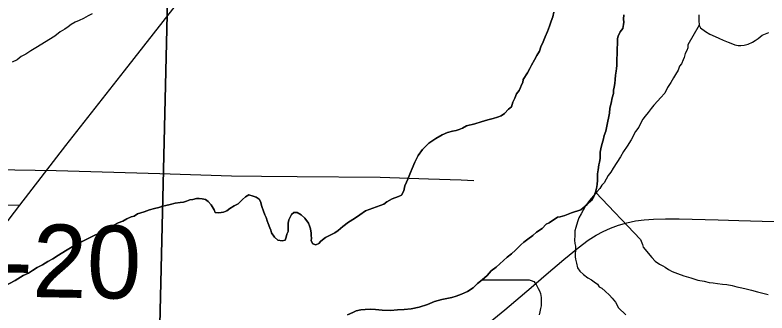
# Model space of a CAD drawing. Extents: x 2.4 to 73.1, y 4.5 to 25.6.
# Drawn here: x 48.0125 to 48.305, y 21.2378 to 21.3538 of the extents above; entities that cross this region are included whole.
import ezdxf

# ---------------------------------------------------------------- set-up
doc = ezdxf.new("R2010")
doc.units = 0
for name, color, linetype in [('GM_X_County_Road', 7, 'Continuous'), ('GM_X_Major_River', 7, 'Continuous'), ('GM_X_Minor_River', 7, 'Continuous'), ('GM_X_Section', 7, 'Continuous'), ('GM_X_State_Route', 7, 'Continuous'), ('GM_X_Township_Road', 7, 'Continuous'), ('GM_X_Township_Road_Text', 7, 'Continuous')]:
    doc.layers.add(name, color=color, linetype=linetype)

msp = doc.modelspace()

# ---------------------------------------------------------------- linework, layer by layer
at = {"layer": 'GM_X_County_Road'}
msp.add_lwpolyline([(48.19728, 21.23429), (48.20305, 21.23903), (48.21321, 21.24771), (48.21911, 21.25276), (48.22597, 21.25861), (48.23149, 21.26312), (48.23545, 21.26608), (48.23856, 21.26807), (48.24127, 21.26952), (48.24408, 21.27078), (48.24725, 21.27195), (48.2505, 21.27291), (48.25381, 21.27359), (48.25717, 21.27404), (48.26086, 21.27431), (48.2655, 21.27438), (48.27077, 21.27436), (48.28597, 21.27402), (48.29404, 21.27376), (48.30305, 21.27348), (48.33101, 21.27269)], dxfattribs=at)
at = {"layer": 'GM_X_Major_River'}
for points in [[(48.22205, 21.35496), (48.22161, 21.35307), (48.22099, 21.35138), (48.22036, 21.3495), (48.21953, 21.34743), (48.2187, 21.34537), (48.21787, 21.3433), (48.21705, 21.34143), (48.21643, 21.33974), (48.21542, 21.33806), (48.2146, 21.33637), (48.2134, 21.33432), (48.21278, 21.33301), (48.21178, 21.33133), (48.21017, 21.32872), (48.20994, 21.32758), (48.20953, 21.32665), (48.20912, 21.32552), (48.20851, 21.3244), (48.20752, 21.3231), (48.20689, 21.32141), (48.20608, 21.31991), (48.20564, 21.31802), (48.20447, 21.31711), (48.20289, 21.31545), (48.20153, 21.31455), (48.20018, 21.31402), (48.19845, 21.31351), (48.19634, 21.313), (48.19384, 21.31214), (48.19134, 21.31146), (48.18807, 21.31061), (48.18652, 21.30971), (48.18517, 21.30919), (48.18402, 21.30885), (48.18268, 21.30851), (48.18076, 21.308), (48.17863, 21.30712), (48.17611, 21.30568), (48.17339, 21.30387), (48.17103, 21.30148), (48.16923, 21.29906), (48.16801, 21.29644), (48.16698, 21.294), (48.16636, 21.2925), (48.16575, 21.29119), (48.16532, 21.28987), (48.16472, 21.28875), (48.1641, 21.28725), (48.16366, 21.28536), (48.16284, 21.28367), (48.16168, 21.28314), (48.15918, 21.28227), (48.15704, 21.28101), (48.15587, 21.2801)], [(48.15587, 21.2801), (48.15704, 21.28101), (48.15918, 21.28227), (48.16168, 21.28314), (48.16284, 21.28367), (48.16366, 21.28536), (48.1641, 21.28725), (48.16472, 21.28875), (48.16532, 21.28987), (48.16575, 21.29119), (48.16636, 21.2925), (48.16698, 21.294), (48.16801, 21.29644), (48.16923, 21.29906), (48.17103, 21.30148), (48.17339, 21.30387), (48.17611, 21.30568), (48.17863, 21.30712), (48.18076, 21.308), (48.18268, 21.30851), (48.18402, 21.30885), (48.18517, 21.30919), (48.18652, 21.30971), (48.18807, 21.31061), (48.19134, 21.31146), (48.19384, 21.31214), (48.19634, 21.313), (48.19845, 21.31351), (48.20018, 21.31402), (48.20153, 21.31455), (48.20289, 21.31545), (48.20447, 21.31711), (48.20564, 21.31802), (48.20608, 21.31991), (48.20689, 21.32141), (48.20752, 21.3231), (48.20851, 21.3244), (48.20912, 21.32552), (48.20953, 21.32665), (48.20994, 21.32758), (48.21017, 21.32872), (48.21178, 21.33133), (48.21278, 21.33301), (48.2134, 21.33432), (48.2146, 21.33637), (48.21542, 21.33806), (48.21643, 21.33974), (48.21705, 21.34143), (48.21787, 21.3433), (48.2187, 21.34537), (48.21953, 21.34743), (48.22036, 21.3495), (48.22099, 21.35138), (48.22161, 21.35307), (48.22205, 21.35496)], [(48.23957, 21.29541), (48.2398, 21.29654), (48.24003, 21.29787), (48.24008, 21.2992), (48.24011, 21.30034), (48.24035, 21.30166), (48.24078, 21.30336), (48.24122, 21.30505), (48.24166, 21.30694), (48.24228, 21.30863), (48.24272, 21.31052), (48.24365, 21.31563), (48.2439, 21.31752), (48.24434, 21.31941), (48.24479, 21.32149), (48.24522, 21.32319), (48.24527, 21.32452), (48.24549, 21.32565), (48.24573, 21.32716), (48.24597, 21.32868), (48.24602, 21.33039), (48.24626, 21.3319), (48.24649, 21.33303), (48.24653, 21.33418), (48.24656, 21.33532), (48.24662, 21.33703), (48.24666, 21.33836), (48.2467, 21.33969), (48.24674, 21.34102), (48.24679, 21.34235), (48.24682, 21.34349), (48.24686, 21.34463), (48.24708, 21.34557), (48.2479, 21.34726), (48.24889, 21.34856), (48.24913, 21.35007), (48.24935, 21.35101), (48.24919, 21.35216), (48.24925, 21.35387)], [(48.24925, 21.35387), (48.24919, 21.35216), (48.24935, 21.35101), (48.24913, 21.35007), (48.24889, 21.34856), (48.2479, 21.34726), (48.24708, 21.34557), (48.24686, 21.34463), (48.24682, 21.34349), (48.24679, 21.34235), (48.24674, 21.34102), (48.2467, 21.33969), (48.24666, 21.33836), (48.24662, 21.33703), (48.24656, 21.33532), (48.24653, 21.33418), (48.24649, 21.33303), (48.24626, 21.3319), (48.24602, 21.33039), (48.24597, 21.32868), (48.24573, 21.32716), (48.24549, 21.32565), (48.24527, 21.32452), (48.24522, 21.32319), (48.24479, 21.32149), (48.24434, 21.31941), (48.2439, 21.31752), (48.24365, 21.31563), (48.24272, 21.31052), (48.24228, 21.30863), (48.24166, 21.30694), (48.24122, 21.30505), (48.24078, 21.30336), (48.24035, 21.30166), (48.24011, 21.30034), (48.24008, 21.2992), (48.24003, 21.29787), (48.2398, 21.29654), (48.23957, 21.29541)], [(48.14174, 21.237), (48.14386, 21.23788), (48.14521, 21.2386), (48.14694, 21.23892), (48.14866, 21.23906), (48.15057, 21.23918), (48.15266, 21.23912), (48.15532, 21.23884), (48.15855, 21.23873), (48.16122, 21.23902), (48.16389, 21.23912), (48.16657, 21.23942), (48.16964, 21.24008), (48.17291, 21.24111), (48.17561, 21.24216), (48.17849, 21.24302), (48.1804, 21.24334), (48.18232, 21.24384), (48.18405, 21.24436), (48.18617, 21.24505), (48.18849, 21.24611), (48.19063, 21.24756), (48.1924, 21.24922), (48.19416, 21.25068), (48.19612, 21.25233), (48.1977, 21.25418), (48.19965, 21.25564), (48.20396, 21.25949), (48.20553, 21.26077), (48.2071, 21.26224), (48.20827, 21.26334), (48.20925, 21.26426), (48.21043, 21.26536), (48.21199, 21.26645), (48.21394, 21.26791), (48.21532, 21.2692), (48.21746, 21.27065), (48.21903, 21.27231), (48.22019, 21.27284), (48.22155, 21.27374), (48.22253, 21.27447), (48.2235, 21.27501), (48.22446, 21.27517), (48.22638, 21.27568), (48.22889, 21.27674), (48.23254, 21.27795), (48.23508, 21.27996), (48.23666, 21.28162), (48.23766, 21.28311), (48.23828, 21.2848), (48.23871, 21.2863), (48.23895, 21.28782), (48.23901, 21.28953), (48.23905, 21.29105), (48.23908, 21.292), (48.23932, 21.29351), (48.23957, 21.29541)], [(48.23957, 21.29541), (48.23932, 21.29351), (48.23908, 21.292), (48.23905, 21.29105), (48.23901, 21.28953), (48.23895, 21.28782), (48.23871, 21.2863), (48.23828, 21.2848), (48.23766, 21.28311), (48.23666, 21.28162), (48.23508, 21.27996), (48.23254, 21.27795), (48.22889, 21.27674), (48.22638, 21.27568), (48.22446, 21.27517), (48.2235, 21.27501), (48.22253, 21.27447), (48.22155, 21.27374), (48.22019, 21.27284), (48.21903, 21.27231), (48.21746, 21.27065), (48.21532, 21.2692), (48.21394, 21.26791), (48.21199, 21.26645), (48.21043, 21.26536), (48.20925, 21.26426), (48.20827, 21.26334), (48.2071, 21.26224), (48.20553, 21.26077), (48.20396, 21.25949), (48.19965, 21.25564), (48.1977, 21.25418), (48.19612, 21.25233), (48.19416, 21.25068), (48.1924, 21.24922), (48.19063, 21.24756), (48.18849, 21.24611), (48.18617, 21.24505), (48.18405, 21.24436), (48.18232, 21.24384), (48.1804, 21.24334), (48.17849, 21.24302), (48.17561, 21.24216), (48.17291, 21.24111), (48.16964, 21.24008), (48.16657, 21.23942), (48.16389, 21.23912), (48.16122, 21.23902), (48.15855, 21.23873), (48.15532, 21.23884), (48.15266, 21.23912), (48.15057, 21.23918), (48.14866, 21.23906), (48.14694, 21.23892), (48.14521, 21.2386), (48.14386, 21.23788), (48.14174, 21.237)], [(48.15587, 21.2801), (48.15452, 21.27957), (48.14874, 21.27748), (48.1466, 21.27603), (48.14446, 21.27458), (48.14213, 21.27313), (48.13998, 21.27149), (48.13821, 21.26984), (48.13685, 21.26893), (48.13531, 21.26822), (48.13318, 21.26715), (48.13142, 21.26569), (48.13063, 21.26476), (48.12947, 21.26423), (48.12834, 21.26465), (48.12761, 21.26581), (48.12784, 21.26695), (48.12768, 21.2679), (48.12771, 21.26885), (48.12738, 21.27058), (48.12704, 21.27173), (48.12669, 21.27269), (48.12523, 21.27464), (48.12375, 21.27602), (48.12225, 21.27683), (48.12092, 21.27688), (48.11995, 21.27615), (48.11893, 21.27409), (48.11869, 21.27277), (48.11866, 21.27182), (48.11878, 21.26953), (48.11817, 21.26841), (48.11795, 21.26727), (48.11753, 21.26615), (48.11638, 21.2658), (48.11467, 21.26605), (48.11338, 21.26723), (48.11229, 21.26898), (48.11194, 21.26995), (48.11159, 21.27091), (48.11088, 21.27264), (48.11053, 21.27361), (48.1102, 21.27495), (48.10966, 21.27592), (48.10913, 21.27746), (48.10843, 21.27919), (48.10792, 21.28111), (48.10738, 21.28208), (48.10626, 21.28288), (48.10513, 21.2833), (48.10343, 21.28373), (48.10207, 21.28302), (48.1009, 21.28191), (48.09932, 21.28025), (48.09777, 21.27954), (48.09603, 21.27846), (48.09485, 21.27755), (48.0935, 21.27702), (48.09178, 21.2767), (48.09026, 21.27694), (48.08991, 21.2779), (48.08883, 21.27984), (48.08754, 21.28121), (48.08662, 21.28201), (48.08529, 21.28224), (48.08415, 21.28228), (48.08301, 21.28232), (48.08167, 21.28198), (48.08052, 21.28183), (48.07917, 21.2813), (48.07802, 21.28096), (48.07668, 21.28081), (48.07476, 21.2805), (48.07284, 21.27999), (48.07112, 21.27966), (48.06997, 21.27932), (48.06843, 21.2788), (48.0667, 21.27848), (48.06478, 21.27797), (48.06266, 21.27709), (48.06016, 21.27641), (48.0588, 21.27551), (48.05765, 21.27516), (48.05591, 21.27446), (48.05436, 21.27356), (48.05262, 21.27286), (48.05068, 21.27178), (48.04912, 21.27069), (48.04758, 21.26998), (48.04545, 21.26891), (48.04274, 21.26767), (48.03984, 21.26624), (48.03539, 21.26391), (48.03209, 21.26193), (48.02937, 21.26031), (48.02723, 21.25886), (48.02529, 21.25778), (48.02316, 21.25652), (48.02103, 21.25545), (48.01928, 21.25436), (48.01772, 21.25327)], [(48.01772, 21.25327), (48.01928, 21.25436), (48.02103, 21.25545), (48.02316, 21.25652), (48.02529, 21.25778), (48.02723, 21.25886), (48.02937, 21.26031), (48.03209, 21.26193), (48.03539, 21.26391), (48.03984, 21.26624), (48.04274, 21.26767), (48.04545, 21.26891), (48.04758, 21.26998), (48.04912, 21.27069), (48.05068, 21.27178), (48.05262, 21.27286), (48.05436, 21.27356), (48.05591, 21.27446), (48.05765, 21.27516), (48.0588, 21.27551), (48.06016, 21.27641), (48.06266, 21.27709), (48.06478, 21.27797), (48.0667, 21.27848), (48.06843, 21.2788), (48.06997, 21.27932), (48.07112, 21.27966), (48.07284, 21.27999), (48.07476, 21.2805), (48.07668, 21.28081), (48.07802, 21.28096), (48.07917, 21.2813), (48.08052, 21.28183), (48.08167, 21.28198), (48.08301, 21.28232), (48.08415, 21.28228), (48.08529, 21.28224), (48.08662, 21.28201), (48.08754, 21.28121), (48.08883, 21.27984), (48.08991, 21.2779), (48.09026, 21.27694), (48.09178, 21.2767), (48.0935, 21.27702), (48.09485, 21.27755), (48.09603, 21.27846), (48.09777, 21.27954), (48.09932, 21.28025), (48.1009, 21.28191), (48.10207, 21.28302), (48.10343, 21.28373), (48.10513, 21.2833), (48.10626, 21.28288), (48.10738, 21.28208), (48.10792, 21.28111), (48.10843, 21.27919), (48.10913, 21.27746), (48.10966, 21.27592), (48.1102, 21.27495), (48.11053, 21.27361), (48.11088, 21.27264), (48.11159, 21.27091), (48.11194, 21.26995), (48.11229, 21.26898), (48.11338, 21.26723), (48.11467, 21.26605), (48.11638, 21.2658), (48.11753, 21.26615), (48.11795, 21.26727), (48.11817, 21.26841), (48.11878, 21.26953), (48.11866, 21.27182), (48.11869, 21.27277), (48.11893, 21.27409), (48.11995, 21.27615), (48.12092, 21.27688), (48.12225, 21.27683), (48.12375, 21.27602), (48.12523, 21.27464), (48.12669, 21.27269), (48.12704, 21.27173), (48.12738, 21.27058), (48.12771, 21.26885), (48.12768, 21.2679), (48.12784, 21.26695), (48.12761, 21.26581), (48.12834, 21.26465), (48.12947, 21.26423), (48.13063, 21.26476), (48.13142, 21.26569), (48.13318, 21.26715), (48.13531, 21.26822), (48.13685, 21.26893), (48.13821, 21.26984), (48.13998, 21.27149), (48.14213, 21.27313), (48.14446, 21.27458), (48.1466, 21.27603), (48.14874, 21.27748), (48.15452, 21.27957), (48.15587, 21.2801)], [(48.01772, 21.25327), (48.0156, 21.25239), (48.01249, 21.2504), (48.00784, 21.24789)], [(48.00784, 21.24789), (48.01249, 21.2504), (48.0156, 21.25239), (48.01772, 21.25327)]]:
    msp.add_lwpolyline(points, dxfattribs=at)
at = {"layer": 'GM_X_Minor_River'}
for points in [[(48.04246, 21.35423), (48.04091, 21.35352), (48.03917, 21.35244), (48.03743, 21.35173), (48.03588, 21.35102), (48.03433, 21.35012), (48.03316, 21.34921), (48.0318, 21.34831), (48.03005, 21.34722), (48.0279, 21.34558), (48.02052, 21.34107), (48.01858, 21.3398), (48.01663, 21.33853), (48.01489, 21.33764), (48.01333, 21.33636), (48.01139, 21.33547)], [(48.27846, 21.35391), (48.27844, 21.35277), (48.27841, 21.35162), (48.27857, 21.34991), (48.27911, 21.34875), (48.28099, 21.34738), (48.28268, 21.34639), (48.28475, 21.34539), (48.28626, 21.34479), (48.28796, 21.34399), (48.28985, 21.34319), (48.29155, 21.34258), (48.29249, 21.34218), (48.29382, 21.34196), (48.29477, 21.34194), (48.29611, 21.3421), (48.29764, 21.34244), (48.29937, 21.34317), (48.30033, 21.34391), (48.30149, 21.34464), (48.30304, 21.34594), (48.30573, 21.34702)], [(48.27857, 21.34991), (48.27421, 21.3422), (48.27419, 21.34106), (48.27378, 21.33993), (48.27319, 21.3388), (48.27277, 21.33728), (48.27237, 21.33634), (48.27177, 21.33483), (48.27099, 21.3339), (48.27039, 21.33239), (48.2694, 21.3307), (48.26861, 21.32938), (48.26762, 21.3275), (48.26624, 21.32563), (48.26524, 21.32336), (48.26349, 21.3215), (48.26251, 21.32038), (48.26095, 21.3187), (48.25997, 21.31739), (48.2588, 21.31589), (48.25762, 21.3144), (48.25665, 21.31328), (48.25585, 21.31177), (48.25506, 21.31007), (48.25388, 21.30839), (48.2521, 21.30519), (48.25052, 21.30275), (48.24914, 21.30069), (48.24796, 21.29862), (48.24658, 21.29637), (48.2452, 21.29411), (48.24421, 21.29261), (48.24323, 21.2913), (48.24165, 21.28848), (48.24068, 21.28755), (48.23989, 21.28624), (48.23872, 21.28493), (48.23754, 21.28343), (48.23598, 21.28156), (48.23441, 21.2795), (48.23342, 21.27781), (48.23263, 21.27631), (48.23184, 21.2748), (48.23123, 21.27329), (48.23061, 21.27102), (48.23021, 21.2697), (48.23017, 21.26799), (48.23013, 21.26608), (48.23029, 21.26475), (48.23046, 21.26379), (48.23042, 21.26208), (48.2304, 21.26094), (48.23037, 21.25961), (48.23054, 21.25865), (48.23089, 21.25712), (48.23123, 21.2554), (48.23216, 21.25405), (48.23365, 21.25268), (48.23534, 21.2515), (48.23665, 21.25071), (48.23778, 21.24992), (48.23909, 21.24894), (48.23964, 21.24798), (48.24077, 21.24738), (48.24208, 21.24621), (48.24376, 21.24465), (48.24469, 21.24349), (48.24599, 21.24194), (48.24727, 21.23982), (48.25007, 21.23709)], [(48.23828, 21.2848), (48.25578, 21.26634), (48.25649, 21.26441), (48.25683, 21.26345), (48.26013, 21.25934), (48.26142, 21.25797), (48.2631, 21.25677), (48.26441, 21.25616), (48.26534, 21.25556), (48.26665, 21.25475), (48.26815, 21.25394), (48.27022, 21.25311), (48.27266, 21.25227), (48.2753, 21.25143), (48.27813, 21.25057), (48.28059, 21.25011), (48.28248, 21.24967), (48.284, 21.24943), (48.2857, 21.24918), (48.2876, 21.24893), (48.28931, 21.24887), (48.29139, 21.24842), (48.29328, 21.24798), (48.29517, 21.24753), (48.29687, 21.2471), (48.29895, 21.24665), (48.30122, 21.246), (48.30386, 21.24534), (48.30537, 21.24491)], [(48.19416, 21.25068), (48.21244, 21.25065), (48.21319, 21.25043), (48.21432, 21.25001), (48.21524, 21.24884), (48.21595, 21.2473), (48.21649, 21.24633), (48.21684, 21.24537), (48.21717, 21.24383), (48.21713, 21.2425), (48.2171, 21.24155), (48.21707, 21.2406), (48.21684, 21.23947), (48.21661, 21.23814), (48.21638, 21.23701)]]:
    msp.add_lwpolyline(points, dxfattribs=at)
at = {"layer": 'GM_X_Section'}
for points in [[(47.57885, 21.57331), (48.0766, 21.56261), (48.0642, 21.04105), (47.56537, 21.05389)], [(48.0766, 21.56261), (48.07944, 21.56274), (48.57937, 21.55093), (48.56812, 21.03025), (48.0642, 21.04105)]]:
    msp.add_lwpolyline(points, close=True, dxfattribs=at)
at = {"layer": 'GM_X_State_Route'}
for points in [[(48.01436, 21.27975), (48.03228, 21.30292), (48.05512, 21.33202), (48.0738, 21.35608), (48.08204, 21.3666), (48.0861, 21.37209), (48.08855, 21.37566), (48.09083, 21.37934), (48.09335, 21.38395), (48.0952, 21.38786), (48.09647, 21.391), (48.09758, 21.39421), (48.09867, 21.39806), (48.09978, 21.4032), (48.1009, 21.40993), (48.10319, 21.42687), (48.10613, 21.44874), (48.10918, 21.47248), (48.11098, 21.48668), (48.11448, 21.5113), (48.11623, 21.52423), (48.11804, 21.53871), (48.11872, 21.5455)], [(48.00303, 21.26502), (48.01436, 21.27975)]]:
    msp.add_lwpolyline(points, dxfattribs=at)
at = {"layer": 'GM_X_Township_Road'}
for points in [[(47.94357, 21.29441), (47.94743, 21.29445), (47.95585, 21.29437), (47.96659, 21.29421), (47.98033, 21.29401), (48.0203, 21.29332), (48.02846, 21.2932), (48.06874, 21.29202), (48.09664, 21.2912), (48.1083, 21.29101), (48.12221, 21.29092), (48.15445, 21.29062), (48.17336, 21.28998), (48.18601, 21.28956), (48.19096, 21.28939)], [(47.73732, 21.28576), (47.74416, 21.28565), (47.75255, 21.28546), (47.79109, 21.28463), (47.80974, 21.28432), (47.83025, 21.28375), (47.8489, 21.28335), (47.86071, 21.28307), (47.87624, 21.28276), (47.91442, 21.28175), (47.92561, 21.28157), (47.93584, 21.28132), (47.94174, 21.28117), (47.95199, 21.28102), (47.97435, 21.28044), (47.98056, 21.28035), (47.98179, 21.28034), (47.98426, 21.2803), (47.99015, 21.28018), (47.9951, 21.28007), (48.0044, 21.27989), (48.01436, 21.27975)]]:
    msp.add_lwpolyline(points, dxfattribs=at)

# ---------------------------------------------------------------- texts
at = {"layer": 'GM_X_Township_Road_Text'}
msp.add_text('T-20', height=0.028409, rotation=358.9509, dxfattribs=at).set_placement((47.98322, 21.24463))

doc.saveas('drawing.dxf')
